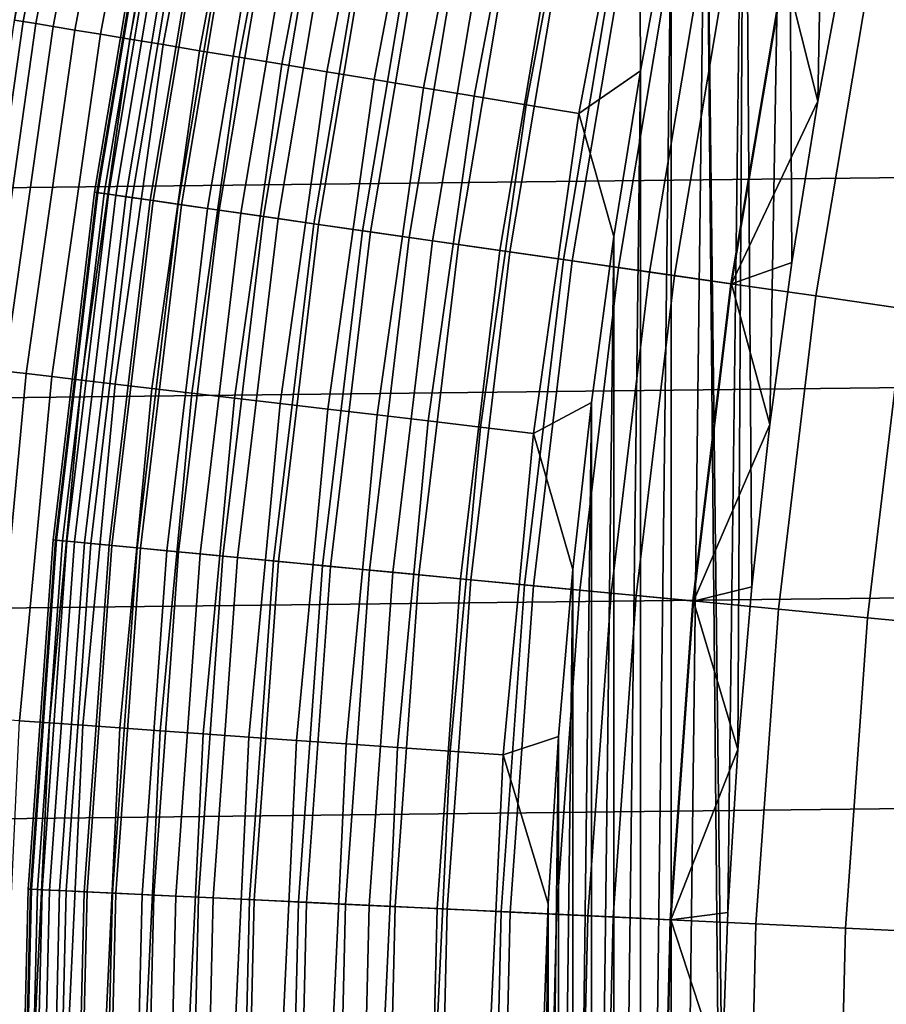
# Model space of a CAD drawing. Header units: metres. Extents: x -109 to 109, y -342 to 66.
# Tile 216 of 512: x -21 to -18.52, y 0.67 to 3.48. Entities that reach past the tile are written whole.
import ezdxf

# ---------------------------------------------------------------- set-up
doc = ezdxf.new("R2010")
doc.units = ezdxf.units.M
doc.layers.add('solid_K_24_62_16_000B91', color=7, linetype='CONTINUOUS')

msp = doc.modelspace()

# ---------------------------------------------------------------- linework, layer by layer
at = {"layer": 'solid_K_24_62_16_000B91'}
for points in [[(-18.720276, 3.248261, -31), (-18.79435, 2.787904, -31), (-18.807566, 5.202889, -31), (-18.674273, 5.662692, -31)], [(-18.634918, 3.70673, -31), (-18.720276, 3.248261, -31), (-18.674273, 5.662692, -31)], [(-18.857113, 2.325778, -31), (-18.908506, 1.86235, -31), (-18.929562, 4.739856, -31), (-18.807566, 5.202889, -31)], [(-18.79435, 2.787904, -31), (-18.857113, 2.325778, -31), (-18.807566, 5.202889, -31)], [(-18.977112, 0.9323, -31), (-18.994278, 0.466271, -31), (-19.040136, 4.274076, -31), (-18.929562, 4.739856, -31)], [(-18.948521, 1.397702, -31), (-18.977112, 0.9323, -31), (-18.929562, 4.739856, -31)], [(-18.908506, 1.86235, -31), (-18.948521, 1.397702, -31), (-18.929562, 4.739856, -31)], [(-21.015045, 3.480143, -29.41346), (-20.927711, 4.03348, -29.262819), (-20.828825, 4.461341, -29.41346)], [(-21.015045, 3.480143, -29.41346), (-20.828825, 4.461341, -29.41346), (-20.804649, 4.456162, -29.565153), (-20.990652, 3.476104, -29.565153)], [(-20.990652, 3.476104, -29.565153), (-20.804649, 4.456162, -29.565153), (-20.767906, 4.448292, -29.714186), (-20.953581, 3.469965, -29.714186)], [(-20.953581, 3.469965, -29.714186), (-20.767906, 4.448292, -29.714186), (-20.718864, 4.437788, -29.859468), (-20.904102, 3.461771, -29.859468)], [(-20.904102, 3.461771, -29.859468), (-20.718864, 4.437788, -29.859468), (-20.657885, 4.424727, -29.999943), (-20.842577, 3.451582, -29.999943)], [(-20.842577, 3.451582, -29.999943), (-20.657885, 4.424727, -29.999943), (-20.585407, 4.409203, -30.134586), (-20.769451, 3.439472, -30.134586)], [(-20.769451, 3.439472, -30.134586), (-20.585407, 4.409203, -30.134586), (-20.501965, 4.39133, -30.262415), (-20.685263, 3.42553, -30.262415)], [(-20.685263, 3.42553, -30.262415), (-20.501965, 4.39133, -30.262415), (-20.408161, 4.371239, -30.382496), (-20.59062, 3.409857, -30.382496)], [(-20.59062, 3.409857, -30.382496), (-20.408161, 4.371239, -30.382496), (-20.304684, 4.349075, -30.493958), (-20.486217, 3.392568, -30.493958)], [(-20.486217, 3.392568, -30.493958), (-20.304684, 4.349075, -30.493958), (-20.192286, 4.325, -30.595985), (-20.372816, 3.373788, -30.595985)], [(-20.372816, 3.373788, -30.595985), (-20.192286, 4.325, -30.595985), (-20.071787, 4.29919, -30.687834), (-20.25124, 3.353655, -30.687834)], [(-20.25124, 3.353655, -30.687834), (-20.071787, 4.29919, -30.687834), (-19.944065, 4.271833, -30.768835), (-20.122375, 3.332315, -30.768835)], [(-19.139215, -3.805909, -31), (-19.139277, 3.805608, -31), (-19.040136, 4.274076, -31)], [(-18.999998, 0, -31), (-19.04007, -4.274376, -31), (-19.139215, -3.805909, -31), (-19.040136, 4.274076, -31)], [(-18.994278, 0.466271, -31), (-18.999998, 0, -31), (-19.040136, 4.274076, -31)], [(-20.122375, 3.332315, -30.768835), (-19.944065, 4.271833, -30.768835), (-19.810053, 4.243129, -30.8384), (-19.987165, 3.309924, -30.8384)], [(-19.987165, 3.309924, -30.8384), (-19.810053, 4.243129, -30.8384), (-19.670727, 4.213287, -30.896017), (-19.846592, 3.286644, -30.896017)], [(-19.846592, 3.286644, -30.896017), (-19.670727, 4.213287, -30.896017), (-19.527102, 4.182524, -30.941269), (-19.701683, 3.262647, -30.941269)], [(-19.701683, 3.262647, -30.941269), (-19.527102, 4.182524, -30.941269), (-19.380224, 4.151064, -30.973827), (-19.553493, 3.238106, -30.973827)], [(26.164757, 4.136904, 84.926178), (-26.253656, 3.539984, 84.926178), (-26.328917, 2.941396, 84.926178), (26.253654, 3.539989, 84.926178)], [(-19.553493, 3.238106, -30.973827), (-19.380224, 4.151064, -30.973827), (-19.231167, 4.119137, -30.993452), (-19.403103, 3.213202, -30.993452)], [(-19.403103, 3.213202, -30.993452), (-19.231167, 4.119137, -30.993452), (-19.22687, 3.334966, -31)], [(-19.231167, 4.119137, -30.993452), (-19.139277, 3.805608, -31), (-19.22687, 3.334966, -31)], [(-21.015045, 3.480143, -29.41346), (-21.095928, 3.033133, -29.262819), (-21.003723, 3.676145, -28.972416), (-20.927711, 4.03348, -29.262819)], [(-20.786251, 2.988611, -33), (-20.620502, 3.974276, -33), (-20.620502, 3.974276, -63), (-20.786251, 2.988612, -63)], [(-20.610891, 3.972424, -63.279659), (-20.776562, 2.987219, -63.279659), (-20.786251, 2.988612, -63), (-20.620502, 3.974276, -63)], [(-20.77949, 2.987639, -32.834843), (-20.613794, 3.972983, -32.834843), (-20.620502, 3.974276, -33), (-20.786251, 2.988611, -33)], [(-20.759224, 2.984726, -32.670647), (-20.593691, 3.969109, -32.670647), (-20.613794, 3.972983, -32.834843), (-20.77949, 2.987639, -32.834843)], [(-20.776562, 2.987219, -63.279659), (-20.610891, 3.972424, -63.279659), (-20.58128, 3.966716, -63.563889), (-20.746712, 2.982927, -63.563889)], [(-20.725594, 2.97989, -32.508709), (-20.560329, 3.962679, -32.508709), (-20.593691, 3.969109, -32.670647), (-20.759224, 2.984726, -32.670647)], [(-20.746712, 2.982927, -63.563889), (-20.58128, 3.966716, -63.563889), (-20.531813, 3.957182, -63.845238), (-20.696846, 2.975757, -63.845238)], [(-20.678829, 2.973167, -32.350132), (-20.513937, 3.953737, -32.350132), (-20.560329, 3.962679, -32.508709), (-20.725594, 2.97989, -32.508709)], [(-20.696846, 2.975757, -63.845238), (-20.531813, 3.957182, -63.845238), (-20.462744, 3.943871, -64.122269), (-20.627222, 2.965747, -64.122269)], [(-20.619249, 2.9646, -32.196003), (-20.454832, 3.942346, -32.196003), (-20.513937, 3.953737, -32.350132), (-20.678829, 2.973167, -32.350132)], [(-20.627222, 2.965747, -64.122269), (-20.462744, 3.943871, -64.122269), (-20.374424, 3.926848, -64.393578), (-20.538195, 2.952947, -64.393578)], [(-20.547262, 2.95425, -32.047379), (-20.383419, 3.928582, -32.047379), (-20.454832, 3.942346, -32.196003), (-20.619249, 2.9646, -32.196003)], [(-20.46336, 2.942187, -31.905273), (-20.300188, 3.91254, -31.905273), (-20.383419, 3.928582, -32.047379), (-20.547262, 2.95425, -32.047379)], [(-20.538195, 2.952947, -64.393578), (-20.374424, 3.926848, -64.393578), (-20.267309, 3.906204, -64.657761), (-20.430218, 2.937422, -64.657761)], [(-20.36812, 2.928493, -31.770662), (-20.205706, 3.894331, -31.770662), (-20.300188, 3.91254, -31.905273), (-20.46336, 2.942187, -31.905273)], [(-20.430218, 2.937422, -64.657761), (-20.267309, 3.906204, -64.657761), (-20.141941, 3.882041, -64.913483), (-20.303841, 2.919252, -64.913483)], [(-20.262192, 2.913263, -31.644464), (-20.100622, 3.874077, -31.644464), (-20.205706, 3.894331, -31.770662), (-20.36812, 2.928493, -31.770662)], [(-20.303841, 2.919252, -64.913483), (-20.141941, 3.882041, -64.913483), (-19.99896, 3.854484, -65.159439), (-20.159714, 2.898529, -65.159439)], [(-20.146299, 2.8966, -31.527544), (-19.985655, 3.851919, -31.527544), (-20.100622, 3.874077, -31.644464), (-20.262192, 2.913263, -31.644464)], [(-20.159714, 2.898529, -65.159439), (-19.99896, 3.854484, -65.159439), (-19.839102, 3.823673, -65.394363), (-19.998568, 2.87536, -65.394363)], [(-20.021236, 2.878619, -31.420704), (-19.861589, 3.828008, -31.420704), (-19.985655, 3.851919, -31.527544), (-20.146299, 2.8966, -31.527544)], [(-19.887861, 2.859443, -31.324673), (-19.729279, 3.802507, -31.324673), (-19.861589, 3.828008, -31.420704), (-20.021236, 2.878619, -31.420704)], [(-19.998568, 2.87536, -65.394363), (-19.839102, 3.823673, -65.394363), (-19.663176, 3.789767, -65.617065), (-19.821228, 2.849862, -65.617065)], [(-19.747086, 2.839202, -31.240108), (-19.589624, 3.775591, -31.240108), (-19.729279, 3.802507, -31.324673), (-19.887861, 2.859443, -31.324673)], [(-19.226818, -3.335268, -31), (-19.22687, 3.334966, -31), (-19.139277, 3.805608, -31)], [(-19.139215, -3.805909, -31), (-19.226818, -3.335268, -31), (-19.139277, 3.805608, -31)], [(-19.821228, 2.849862, -65.617065), (-19.663176, 3.789767, -65.617065), (-19.472084, 3.752937, -65.826408), (-19.628601, 2.822167, -65.826408)], [(-19.599873, 2.818036, -31.167591), (-19.443584, 3.747444, -31.167591), (-19.589624, 3.775591, -31.240108), (-19.747086, 2.839202, -31.240108)], [(-19.628601, 2.822167, -65.826408), (-19.472084, 3.752937, -65.826408), (-19.266802, 3.713372, -66.021317), (-19.421667, 2.792414, -66.021317)], [(-19.447229, 2.796089, -31.107615), (-19.292158, 3.718259, -31.107615), (-19.443584, 3.747444, -31.167591), (-19.599873, 2.818036, -31.167591)], [(-19.290201, 2.773512, -31.060593), (-19.136383, 3.688236, -31.060593), (-19.292158, 3.718259, -31.107615), (-19.447229, 2.796089, -31.107615)], [(-19.421667, 2.792414, -66.021317), (-19.266802, 3.713372, -66.021317), (-19.048376, 3.671273, -66.200798), (-19.201487, 2.760757, -66.200798)], [(-19.129862, 2.750459, -31.026844), (-18.977324, 3.657579, -31.026844), (-19.136383, 3.688236, -31.060593), (-19.290201, 2.773512, -31.060593)], [(-18.816069, 3.6265, -31.006601), (-18.720276, 3.248261, -31), (-18.634918, 3.70673, -31)], [(-19.201487, 2.760757, -66.200798), (-19.048376, 3.671273, -66.200798), (-18.817923, 3.626857, -66.36393), (-18.969181, 2.727356, -66.36393)], [(-18.977324, 3.657579, -31.026844), (-19.129862, 2.750459, -31.026844), (-18.967312, 2.727088, -31.006601), (-18.816069, 3.6265, -31.006601)], [(-18.969181, 2.727356, -66.36393), (-18.817923, 3.626857, -66.36393), (-18.576618, 3.58035, -66.509895), (-18.725937, 2.692383, -66.509895)], [(-18.816069, 3.6265, -31.006601), (-18.967312, 2.727088, -31.006601), (-18.720276, 3.248261, -31)], [(-18.725937, 2.692383, -66.509895), (-18.576618, 3.58035, -66.509895), (-18.325695, 3.531988, -66.637932), (-18.472998, 2.656016, -66.637932)], [(26.253654, 3.539989, 84.926178), (-26.328917, 2.941396, 84.926178), (-26.390532, 2.341233, 84.926178), (26.328917, 2.9414, 84.926178)], [(-21.155069, 2.491295, -29.41346), (-21.015045, 3.480143, -29.41346), (-20.990652, 3.476104, -29.565153), (-21.130514, 2.488404, -29.565153)], [(-21.130514, 2.488404, -29.565153), (-20.990652, 3.476104, -29.565153), (-20.953581, 3.469965, -29.714186), (-21.093195, 2.484009, -29.714186)], [(-21.093195, 2.484009, -29.714186), (-20.953581, 3.469965, -29.714186), (-20.904102, 3.461771, -29.859468), (-21.043386, 2.478143, -29.859468)], [(-21.043386, 2.478143, -29.859468), (-20.904102, 3.461771, -29.859468), (-20.842577, 3.451582, -29.999943), (-20.981451, 2.470849, -29.999943)], [(-20.981451, 2.470849, -29.999943), (-20.842577, 3.451582, -29.999943), (-20.769451, 3.439472, -30.134586), (-20.907839, 2.462181, -30.134586)], [(-20.907839, 2.462181, -30.134586), (-20.769451, 3.439472, -30.134586), (-20.685263, 3.42553, -30.262415), (-20.82309, 2.4522, -30.262415)], [(-20.82309, 2.4522, -30.262415), (-20.685263, 3.42553, -30.262415), (-20.59062, 3.409857, -30.382496), (-20.727818, 2.440981, -30.382496)], [(-20.727818, 2.440981, -30.382496), (-20.59062, 3.409857, -30.382496), (-20.486217, 3.392568, -30.493958), (-20.622719, 2.428604, -30.493958)], [(-20.622719, 2.428604, -30.493958), (-20.486217, 3.392568, -30.493958), (-20.372816, 3.373788, -30.595985), (-20.50856, 2.41516, -30.595985)], [(-20.50856, 2.41516, -30.595985), (-20.372816, 3.373788, -30.595985), (-20.25124, 3.353655, -30.687834), (-20.386175, 2.400748, -30.687834)], [(-20.386175, 2.400748, -30.687834), (-20.25124, 3.353655, -30.687834), (-20.122375, 3.332315, -30.768835), (-20.256453, 2.385471, -30.768835)], [(-20.256453, 2.385471, -30.768835), (-20.122375, 3.332315, -30.768835), (-19.987165, 3.309924, -30.8384), (-20.12034, 2.369442, -30.8384)], [(-19.403103, 3.213202, -30.993452), (-19.22687, 3.334966, -31), (-19.30291, 2.862201, -31)], [(-19.302866, -2.862504, -31), (-19.30291, 2.862201, -31), (-19.22687, 3.334966, -31)], [(-19.226818, -3.335268, -31), (-19.302866, -2.862504, -31), (-19.22687, 3.334966, -31)], [(-20.12034, 2.369442, -30.8384), (-19.987165, 3.309924, -30.8384), (-19.846592, 3.286644, -30.896017), (-19.978832, 2.352777, -30.896017)], [(-19.978832, 2.352777, -30.896017), (-19.846592, 3.286644, -30.896017), (-19.701683, 3.262647, -30.941269), (-19.832956, 2.335599, -30.941269)], [(-19.832956, 2.335599, -30.941269), (-19.701683, 3.262647, -30.941269), (-19.553493, 3.238106, -30.973827), (-19.683779, 2.318031, -30.973827)], [(-19.683779, 2.318031, -30.973827), (-19.553493, 3.238106, -30.973827), (-19.403103, 3.213202, -30.993452), (-19.532387, 2.300203, -30.993452)], [(-18.967312, 2.727088, -31.006601), (-18.79435, 2.787904, -31), (-18.720276, 3.248261, -31)], [(-19.532387, 2.300203, -30.993452), (-19.403103, 3.213202, -30.993452), (-19.30291, 2.862201, -31), (-19.367313, 2.387825, -31)], [(-20.904911, 1.996177, -33), (-20.786251, 2.988611, -33), (-20.786251, 2.988612, -63), (-20.904911, 1.996177, -63)], [(-20.776562, 2.987219, -63.279659), (-20.895166, 1.995247, -63.279659), (-20.904911, 1.996177, -63), (-20.786251, 2.988612, -63)], [(-20.898109, 1.995528, -32.834843), (-20.77949, 2.987639, -32.834843), (-20.786251, 2.988611, -33), (-20.904911, 1.996177, -33)], [(-20.877729, 1.993581, -32.670647), (-20.759224, 2.984726, -32.670647), (-20.77949, 2.987639, -32.834843), (-20.898109, 1.995528, -32.834843)], [(-20.895166, 1.995247, -63.279659), (-20.776562, 2.987219, -63.279659), (-20.746712, 2.982927, -63.563889), (-20.865145, 1.99238, -63.563889)], [(-20.843906, 1.990352, -32.508709), (-20.725594, 2.97989, -32.508709), (-20.759224, 2.984726, -32.670647), (-20.877729, 1.993581, -32.670647)], [(-20.865145, 1.99238, -63.563889), (-20.746712, 2.982927, -63.563889), (-20.696846, 2.975757, -63.845238), (-20.814997, 1.987591, -63.845238)], [(-20.796875, 1.985861, -32.350132), (-20.678829, 2.973167, -32.350132), (-20.725594, 2.97989, -32.508709), (-20.843906, 1.990352, -32.508709)], [(-20.814997, 1.987591, -63.845238), (-20.696846, 2.975757, -63.845238), (-20.627222, 2.965747, -64.122269), (-20.744974, 1.980905, -64.122269)], [(-20.736956, 1.980139, -32.196003), (-20.619249, 2.9646, -32.196003), (-20.678829, 2.973167, -32.350132), (-20.796875, 1.985861, -32.350132)], [(-20.744974, 1.980905, -64.122269), (-20.627222, 2.965747, -64.122269), (-20.538195, 2.952947, -64.393578), (-20.655439, 1.972355, -64.393578)], [(-20.664558, 1.973226, -32.047379), (-20.547262, 2.95425, -32.047379), (-20.619249, 2.9646, -32.196003), (-20.736956, 1.980139, -32.196003)], [(-20.580177, 1.965169, -31.905273), (-20.46336, 2.942187, -31.905273), (-20.547262, 2.95425, -32.047379), (-20.664558, 1.973226, -32.047379)], [(-20.655439, 1.972355, -64.393578), (-20.538195, 2.952947, -64.393578), (-20.430218, 2.937422, -64.657761), (-20.546844, 1.961986, -64.657761)], [(26.328917, 2.9414, 84.926178), (-26.390532, 2.341233, 84.926178), (-26.438444, 1.740214, 84.926178), (26.390532, 2.341235, 84.926178)], [(-20.484392, 1.956022, -31.770662), (-20.36812, 2.928493, -31.770662), (-20.46336, 2.942187, -31.905273), (-20.580177, 1.965169, -31.905273)], [(-20.546844, 1.961986, -64.657761), (-20.430218, 2.937422, -64.657761), (-20.303841, 2.919252, -64.913483), (-20.419748, 1.949849, -64.913483)], [(-20.377859, 1.94585, -31.644464), (-20.262192, 2.913263, -31.644464), (-20.36812, 2.928493, -31.770662), (-20.484392, 1.956022, -31.770662)], [(-20.419748, 1.949849, -64.913483), (-20.303841, 2.919252, -64.913483), (-20.159714, 2.898529, -65.159439), (-20.274797, 1.936008, -65.159439)], [(-20.261307, 1.93472, -31.527544), (-20.146299, 2.8966, -31.527544), (-20.262192, 2.913263, -31.644464), (-20.377859, 1.94585, -31.644464)], [(-20.274797, 1.936008, -65.159439), (-20.159714, 2.898529, -65.159439), (-19.998568, 2.87536, -65.394363), (-20.112732, 1.920533, -65.394363)], [(-20.13553, 1.92271, -31.420704), (-20.021236, 2.878619, -31.420704), (-20.146299, 2.8966, -31.527544), (-20.261307, 1.93472, -31.527544)], [(-20.001394, 1.909901, -31.324673), (-19.887861, 2.859443, -31.324673), (-20.021236, 2.878619, -31.420704), (-20.13553, 1.92271, -31.420704)], [(-20.112732, 1.920533, -65.394363), (-19.998568, 2.87536, -65.394363), (-19.821228, 2.849862, -65.617065), (-19.93438, 1.903502, -65.617065)], [(-19.859814, 1.896382, -31.240108), (-19.747086, 2.839202, -31.240108), (-19.887861, 2.859443, -31.324673), (-20.001394, 1.909901, -31.324673)], [(-19.93438, 1.903502, -65.617065), (-19.821228, 2.849862, -65.617065), (-19.628601, 2.822167, -65.826408), (-19.740652, 1.885004, -65.826408)], [(-19.71176, 1.882245, -31.167591), (-19.599873, 2.818036, -31.167591), (-19.747086, 2.839202, -31.240108), (-19.859814, 1.896382, -31.240108)], [(-19.367275, -2.388129, -31), (-19.367313, 2.387825, -31), (-19.30291, 2.862201, -31)], [(-19.302866, -2.862504, -31), (-19.367275, -2.388129, -31), (-19.30291, 2.862201, -31)], [(-19.740652, 1.885004, -65.826408), (-19.628601, 2.822167, -65.826408), (-19.421667, 2.792414, -66.021317), (-19.532537, 1.865131, -66.021317)], [(-19.558245, 1.867586, -31.107615), (-19.447229, 2.796089, -31.107615), (-19.599873, 2.818036, -31.167591), (-19.71176, 1.882245, -31.167591)], [(-19.40032, 1.852506, -31.060593), (-19.290201, 2.773512, -31.060593), (-19.447229, 2.796089, -31.107615), (-19.558245, 1.867586, -31.107615)], [(-19.532537, 1.865131, -66.021317), (-19.421667, 2.792414, -66.021317), (-19.201487, 2.760757, -66.200798), (-19.3111, 1.843986, -66.200798)], [(-18.967312, 2.727088, -31.006601), (-18.857113, 2.325778, -31), (-18.79435, 2.787904, -31)], [(-19.239067, 1.837108, -31.026844), (-19.129862, 2.750459, -31.026844), (-19.290201, 2.773512, -31.060593), (-19.40032, 1.852506, -31.060593)], [(-19.3111, 1.843986, -66.200798), (-19.201487, 2.760757, -66.200798), (-18.969181, 2.727356, -66.36393), (-19.077467, 1.821677, -66.36393)], [(-19.129862, 2.750459, -31.026844), (-19.239067, 1.837108, -31.026844), (-19.075588, 1.821498, -31.006601), (-18.967312, 2.727088, -31.006601)], [(-19.077467, 1.821677, -66.36393), (-18.969181, 2.727356, -66.36393), (-18.725937, 2.692383, -66.509895), (-18.832836, 1.798318, -66.509895)], [(-18.967312, 2.727088, -31.006601), (-19.075588, 1.821498, -31.006601), (-18.857113, 2.325778, -31)], [(-18.832836, 1.798318, -66.509895), (-18.725937, 2.692383, -66.509895), (-18.472998, 2.656016, -66.637932), (-18.578451, 1.774027, -66.637932)], [(-18.578451, 1.774027, -66.637932), (-18.472998, 2.656016, -66.637932), (-18.211653, 2.61844, -66.747398), (-18.315615, 1.748929, -66.747398)], [(-21.136414, 1.489068, -29.859468), (-21.043386, 2.478143, -29.859468), (-20.981451, 2.470849, -29.999943), (-21.074205, 1.484686, -29.999943)], [(-21.074205, 1.484686, -29.999943), (-20.981451, 2.470849, -29.999943), (-20.907839, 2.462181, -30.134586), (-21.000267, 1.479477, -30.134586)], [(-21.000267, 1.479477, -30.134586), (-20.907839, 2.462181, -30.134586), (-20.82309, 2.4522, -30.262415), (-20.915142, 1.47348, -30.262415)], [(-20.915142, 1.47348, -30.262415), (-20.82309, 2.4522, -30.262415), (-20.727818, 2.440981, -30.382496), (-20.81945, 1.466738, -30.382496)], [(-20.81945, 1.466738, -30.382496), (-20.727818, 2.440981, -30.382496), (-20.622719, 2.428604, -30.493958), (-20.713886, 1.459301, -30.493958)], [(-20.713886, 1.459301, -30.493958), (-20.622719, 2.428604, -30.493958), (-20.50856, 2.41516, -30.595985), (-20.599224, 1.451223, -30.595985)], [(-20.599224, 1.451223, -30.595985), (-20.50856, 2.41516, -30.595985), (-20.386175, 2.400748, -30.687834), (-20.476295, 1.442563, -30.687834)], [(-20.476295, 1.442563, -30.687834), (-20.386175, 2.400748, -30.687834), (-20.256453, 2.385471, -30.768835), (-20.346001, 1.433383, -30.768835)], [(-20.346001, 1.433383, -30.768835), (-20.256453, 2.385471, -30.768835), (-20.12034, 2.369442, -30.8384), (-20.209288, 1.423752, -30.8384)], [(-20.209288, 1.423752, -30.8384), (-20.12034, 2.369442, -30.8384), (-19.978832, 2.352777, -30.896017), (-20.067152, 1.413738, -30.896017)], [(-19.532387, 2.300203, -30.993452), (-19.367313, 2.387825, -31), (-19.420071, 1.911912, -31)], [(-19.42004, -1.912216, -31), (-19.420071, 1.911912, -31), (-19.367313, 2.387825, -31)], [(-19.367275, -2.388129, -31), (-19.42004, -1.912216, -31), (-19.367313, 2.387825, -31)], [(26.390532, 2.341235, 84.926178), (-26.438444, 1.740214, 84.926178), (-26.472658, 1.138486, 84.926178), (26.438444, 1.740213, 84.926178)], [(-20.067152, 1.413738, -30.896017), (-19.978832, 2.352777, -30.896017), (-19.832956, 2.335599, -30.941269), (-19.920633, 1.403416, -30.941269)], [(-19.920633, 1.403416, -30.941269), (-19.832956, 2.335599, -30.941269), (-19.683779, 2.318031, -30.973827), (-19.770796, 1.39286, -30.973827)], [(-19.770796, 1.39286, -30.973827), (-19.683779, 2.318031, -30.973827), (-19.532387, 2.300203, -30.993452), (-19.618734, 1.382147, -30.993452)], [(-19.075588, 1.821498, -31.006601), (-18.908506, 1.86235, -31), (-18.857113, 2.325778, -31)], [(-19.618734, 1.382147, -30.993452), (-19.532387, 2.300203, -30.993452), (-19.420071, 1.911912, -31), (-19.461126, 1.434938, -31)], [(-20.976213, 0.99922, -33), (-20.904911, 1.996177, -33), (-20.904911, 1.996177, -63), (-20.976213, 0.99922, -63)], [(-20.895166, 1.995247, -63.279659), (-20.966436, 0.998755, -63.279659), (-20.976213, 0.99922, -63), (-20.904911, 1.996177, -63)], [(-20.969391, 0.998895, -32.834843), (-20.898109, 1.995528, -32.834843), (-20.904911, 1.996177, -33), (-20.976213, 0.99922, -33)], [(-20.94894, 0.997921, -32.670647), (-20.877729, 1.993581, -32.670647), (-20.898109, 1.995528, -32.834843), (-20.969391, 0.998895, -32.834843)], [(-20.966436, 0.998755, -63.279659), (-20.895166, 1.995247, -63.279659), (-20.865145, 1.99238, -63.563889), (-20.936314, 0.99732, -63.563889)], [(-20.915003, 0.996304, -32.508709), (-20.843906, 1.990352, -32.508709), (-20.877729, 1.993581, -32.670647), (-20.94894, 0.997921, -32.670647)], [(-20.936314, 0.99732, -63.563889), (-20.865145, 1.99238, -63.563889), (-20.814997, 1.987591, -63.845238), (-20.885994, 0.994923, -63.845238)], [(-20.867811, 0.994056, -32.350132), (-20.796875, 1.985861, -32.350132), (-20.843906, 1.990352, -32.508709), (-20.915003, 0.996304, -32.508709)], [(-20.885994, 0.994923, -63.845238), (-20.814997, 1.987591, -63.845238), (-20.744974, 1.980905, -64.122269), (-20.815733, 0.991576, -64.122269)], [(-20.807686, 0.991192, -32.196003), (-20.736956, 1.980139, -32.196003), (-20.796875, 1.985861, -32.350132), (-20.867811, 0.994056, -32.350132)], [(-20.815733, 0.991576, -64.122269), (-20.744974, 1.980905, -64.122269), (-20.655439, 1.972355, -64.393578), (-20.725891, 0.987296, -64.393578)], [(-20.735041, 0.987732, -32.047379), (-20.664558, 1.973226, -32.047379), (-20.736956, 1.980139, -32.196003), (-20.807686, 0.991192, -32.196003)], [(-20.650373, 0.983699, -31.905273), (-20.580177, 1.965169, -31.905273), (-20.664558, 1.973226, -32.047379), (-20.735041, 0.987732, -32.047379)], [(-20.725891, 0.987296, -64.393578), (-20.655439, 1.972355, -64.393578), (-20.546844, 1.961986, -64.657761), (-20.616926, 0.982105, -64.657761)], [(-20.554262, 0.97912, -31.770662), (-20.484392, 1.956022, -31.770662), (-20.580177, 1.965169, -31.905273), (-20.650373, 0.983699, -31.905273)], [(-20.616926, 0.982105, -64.657761), (-20.546844, 1.961986, -64.657761), (-20.419748, 1.949849, -64.913483), (-20.489397, 0.97603, -64.913483)], [(-20.447365, 0.974028, -31.644464), (-20.377859, 1.94585, -31.644464), (-20.484392, 1.956022, -31.770662), (-20.554262, 0.97912, -31.770662)], [(-20.489397, 0.97603, -64.913483), (-20.419748, 1.949849, -64.913483), (-20.274797, 1.936008, -65.159439), (-20.34395, 0.969102, -65.159439)], [(-20.330414, 0.968457, -31.527544), (-20.261307, 1.93472, -31.527544), (-20.377859, 1.94585, -31.644464), (-20.447365, 0.974028, -31.644464)], [(-20.34395, 0.969102, -65.159439), (-20.274797, 1.936008, -65.159439), (-20.112732, 1.920533, -65.394363), (-20.181334, 0.961355, -65.394363)], [(-20.20421, 0.962445, -31.420704), (-20.13553, 1.92271, -31.420704), (-20.261307, 1.93472, -31.527544), (-20.330414, 0.968457, -31.527544)], [(-20.069616, 0.956034, -31.324673), (-20.001394, 1.909901, -31.324673), (-20.13553, 1.92271, -31.420704), (-20.20421, 0.962445, -31.420704)], [(-20.181334, 0.961355, -65.394363), (-20.112732, 1.920533, -65.394363), (-19.93438, 1.903502, -65.617065), (-20.002373, 0.95283, -65.617065)], [(-19.461103, -1.435242, -31), (-19.461126, 1.434938, -31), (-19.420071, 1.911912, -31)], [(-19.42004, -1.912216, -31), (-19.461103, -1.435242, -31), (-19.420071, 1.911912, -31)], [(-19.927553, 0.949266, -31.240108), (-19.859814, 1.896382, -31.240108), (-20.001394, 1.909901, -31.324673), (-20.069616, 0.956034, -31.324673)], [(-20.002373, 0.95283, -65.617065), (-19.93438, 1.903502, -65.617065), (-19.740652, 1.885004, -65.826408), (-19.807985, 0.943571, -65.826408)], [(-19.778994, 0.94219, -31.167591), (-19.71176, 1.882245, -31.167591), (-19.859814, 1.896382, -31.240108), (-19.927553, 0.949266, -31.240108)], [(-19.807985, 0.943571, -65.826408), (-19.740652, 1.885004, -65.826408), (-19.532537, 1.865131, -66.021317), (-19.599161, 0.933623, -66.021317)], [(-19.624956, 0.934852, -31.107615), (-19.558245, 1.867586, -31.107615), (-19.71176, 1.882245, -31.167591), (-19.778994, 0.94219, -31.167591)], [(-19.466492, 0.927303, -31.060593), (-19.40032, 1.852506, -31.060593), (-19.558245, 1.867586, -31.107615), (-19.624956, 0.934852, -31.107615)], [(-19.599161, 0.933623, -66.021317), (-19.532537, 1.865131, -66.021317), (-19.3111, 1.843986, -66.200798), (-19.376966, 0.923039, -66.200798)], [(-19.075588, 1.821498, -31.006601), (-18.948521, 1.397702, -31), (-18.908506, 1.86235, -31)], [(-19.304689, 0.919596, -31.026844), (-19.239067, 1.837108, -31.026844), (-19.40032, 1.852506, -31.060593), (-19.466492, 0.927303, -31.060593)], [(-19.376966, 0.923039, -66.200798), (-19.3111, 1.843986, -66.200798), (-19.077467, 1.821677, -66.36393), (-19.142538, 0.911871, -66.36393)], [(-19.239067, 1.837108, -31.026844), (-19.304689, 0.919596, -31.026844), (-19.140654, 0.911782, -31.006601), (-19.075588, 1.821498, -31.006601)], [(-19.142538, 0.911871, -66.36393), (-19.077467, 1.821677, -66.36393), (-18.832836, 1.798318, -66.509895), (-18.897072, 0.900178, -66.509895)], [(-19.075588, 1.821498, -31.006601), (-19.140654, 0.911782, -31.006601), (-18.948521, 1.397702, -31)], [(-18.897072, 0.900178, -66.509895), (-18.832836, 1.798318, -66.509895), (-18.578451, 1.774027, -66.637932), (-18.641821, 0.888019, -66.637932)], [(-18.641821, 0.888019, -66.637932), (-18.578451, 1.774027, -66.637932), (-18.315615, 1.748929, -66.747398), (-18.378088, 0.875456, -66.747398)], [(26.438444, 1.740213, 84.926178), (-26.472658, 1.138486, 84.926178), (-26.493177, 0.536825, 84.926178), (26.472658, 1.138484, 84.926178)], [(-21.046532, 0.493521, -30.134586), (-21.000267, 1.479477, -30.134586), (-20.915142, 1.47348, -30.262415), (-20.96122, 0.49152, -30.262415)], [(-20.96122, 0.49152, -30.262415), (-20.915142, 1.47348, -30.262415), (-20.81945, 1.466738, -30.382496), (-20.865316, 0.489271, -30.382496)], [(-20.865316, 0.489271, -30.382496), (-20.81945, 1.466738, -30.382496), (-20.713886, 1.459301, -30.493958), (-20.759521, 0.48679, -30.493958)], [(-20.759521, 0.48679, -30.493958), (-20.713886, 1.459301, -30.493958), (-20.599224, 1.451223, -30.595985), (-20.644606, 0.484096, -30.595985)], [(-20.644606, 0.484096, -30.595985), (-20.599224, 1.451223, -30.595985), (-20.476295, 1.442563, -30.687834), (-20.521406, 0.481207, -30.687834)], [(-20.521406, 0.481207, -30.687834), (-20.476295, 1.442563, -30.687834), (-20.346001, 1.433383, -30.768835), (-20.390823, 0.478145, -30.768835)], [(-19.618734, 1.382147, -30.993452), (-19.461126, 1.434938, -31), (-19.490477, 0.95703, -31)], [(-19.490461, -0.957334, -31), (-19.490477, 0.95703, -31), (-19.461126, 1.434938, -31)], [(-19.461103, -1.435242, -31), (-19.490461, -0.957334, -31), (-19.461126, 1.434938, -31)], [(-20.390823, 0.478145, -30.768835), (-20.346001, 1.433383, -30.768835), (-20.209288, 1.423752, -30.8384), (-20.253809, 0.474932, -30.8384)], [(-20.253809, 0.474932, -30.8384), (-20.209288, 1.423752, -30.8384), (-20.067152, 1.413738, -30.896017), (-20.111362, 0.471592, -30.896017)], [(-20.111362, 0.471592, -30.896017), (-20.067152, 1.413738, -30.896017), (-19.920633, 1.403416, -30.941269), (-19.96452, 0.468148, -30.941269)], [(-19.96452, 0.468148, -30.941269), (-19.920633, 1.403416, -30.941269), (-19.770796, 1.39286, -30.973827), (-19.814352, 0.464627, -30.973827)], [(-19.814352, 0.464627, -30.973827), (-19.770796, 1.39286, -30.973827), (-19.618734, 1.382147, -30.993452), (-19.661957, 0.461054, -30.993452)], [(-19.661957, 0.461054, -30.993452), (-19.618734, 1.382147, -30.993452), (-19.490477, 0.95703, -31), (-19.508087, 0.478596, -31)], [(-19.140654, 0.911782, -31.006601), (-18.977112, 0.9323, -31), (-18.948521, 1.397702, -31)], [(26.472658, 1.138484, 84.926178), (-26.493177, 0.536825, 84.926178), (-26.5, -0.064932, 84.926178), (26.493177, 0.536824, 84.926178)], [(-21, 0, -33), (-20.976213, 0.99922, -33), (-20.976213, 0.99922, -63), (-21, 0, -63)], [(-20.966436, 0.998755, -63.279659), (-20.990211, 0, -63.279659), (-21, 0, -63), (-20.976213, 0.99922, -63)], [(-20.99317, 0, -32.834843), (-20.969391, 0.998895, -32.834843), (-20.976213, 0.99922, -33), (-21, 0, -33)], [(-20.972696, 0, -32.670647), (-20.94894, 0.997921, -32.670647), (-20.969391, 0.998895, -32.834843), (-20.99317, 0, -32.834843)], [(-20.990211, 0, -63.279659), (-20.966436, 0.998755, -63.279659), (-20.936314, 0.99732, -63.563889), (-20.960054, 0, -63.563889)], [(-20.938719, 0, -32.508709), (-20.915003, 0.996304, -32.508709), (-20.94894, 0.997921, -32.670647), (-20.972696, 0, -32.670647)], [(-20.960054, 0, -63.563889), (-20.936314, 0.99732, -63.563889), (-20.885994, 0.994923, -63.845238), (-20.909678, 0, -63.845238)], [(-20.891474, 0, -32.350132), (-20.867811, 0.994056, -32.350132), (-20.915003, 0.996304, -32.508709), (-20.938719, 0, -32.508709)], [(-20.909678, 0, -63.845238), (-20.885994, 0.994923, -63.845238), (-20.815733, 0.991576, -64.122269), (-20.839336, 0, -64.122269)], [(-20.831282, 0, -32.196003), (-20.807686, 0.991192, -32.196003), (-20.867811, 0.994056, -32.350132), (-20.891474, 0, -32.350132)], [(-20.839336, 0, -64.122269), (-20.815733, 0.991576, -64.122269), (-20.725891, 0.987296, -64.393578), (-20.749393, 0, -64.393578)], [(-20.758554, 0, -32.047379), (-20.735041, 0.987732, -32.047379), (-20.807686, 0.991192, -32.196003), (-20.831282, 0, -32.196003)], [(-20.67379, 0, -31.905273), (-20.650373, 0.983699, -31.905273), (-20.735041, 0.987732, -32.047379), (-20.758554, 0, -32.047379)], [(-20.749393, 0, -64.393578), (-20.725891, 0.987296, -64.393578), (-20.616926, 0.982105, -64.657761), (-20.640306, 0, -64.657761)], [(-20.57757, 0, -31.770662), (-20.554262, 0.97912, -31.770662), (-20.650373, 0.983699, -31.905273), (-20.67379, 0, -31.905273)], [(-20.640306, 0, -64.657761), (-20.616926, 0.982105, -64.657761), (-20.489397, 0.97603, -64.913483), (-20.51263, 0, -64.913483)], [(-20.470552, 0, -31.644464), (-20.447365, 0.974028, -31.644464), (-20.554262, 0.97912, -31.770662), (-20.57757, 0, -31.770662)], [(-20.51263, 0, -64.913483), (-20.489397, 0.97603, -64.913483), (-20.34395, 0.969102, -65.159439), (-20.36702, 0, -65.159439)], [(-20.353468, 0, -31.527544), (-20.330414, 0.968457, -31.527544), (-20.447365, 0.974028, -31.644464), (-20.470552, 0, -31.644464)], [(-20.36702, 0, -65.159439), (-20.34395, 0.969102, -65.159439), (-20.181334, 0.961355, -65.394363), (-20.204218, 0, -65.394363)], [(-20.227119, 0, -31.420704), (-20.20421, 0.962445, -31.420704), (-20.330414, 0.968457, -31.527544), (-20.353468, 0, -31.527544)], [(-20.092373, 0, -31.324673), (-20.069616, 0.956034, -31.324673), (-20.20421, 0.962445, -31.420704), (-20.227119, 0, -31.420704)], [(-20.204218, 0, -65.394363), (-20.181334, 0.961355, -65.394363), (-20.002373, 0.95283, -65.617065), (-20.025055, 0, -65.617065)], [(-19.95015, 0, -31.240108), (-19.927553, 0.949266, -31.240108), (-20.069616, 0.956034, -31.324673), (-20.092373, 0, -31.324673)], [(-19.50808, -0.478901, -31), (-19.508087, 0.478596, -31), (-19.490477, 0.95703, -31)], [(-19.490461, -0.957334, -31), (-19.50808, -0.478901, -31), (-19.490477, 0.95703, -31)], [(-20.025055, 0, -65.617065), (-20.002373, 0.95283, -65.617065), (-19.807985, 0.943571, -65.826408), (-19.830446, 0, -65.826408)], [(-19.801422, 0, -31.167591), (-19.778994, 0.94219, -31.167591), (-19.927553, 0.949266, -31.240108), (-19.95015, 0, -31.240108)], [(-19.830446, 0, -65.826408), (-19.807985, 0.943571, -65.826408), (-19.599161, 0.933623, -66.021317), (-19.621386, 0, -66.021317)], [(-19.647209, 0, -31.107615), (-19.624956, 0.934852, -31.107615), (-19.778994, 0.94219, -31.167591), (-19.801422, 0, -31.167591)], [(-19.488565, 0, -31.060593), (-19.466492, 0.927303, -31.060593), (-19.624956, 0.934852, -31.107615), (-19.647209, 0, -31.107615)], [(-19.621386, 0, -66.021317), (-19.599161, 0.933623, -66.021317), (-19.376966, 0.923039, -66.200798), (-19.398939, 0, -66.200798)], [(-19.140654, 0.911782, -31.006601), (-18.994278, 0.466271, -31), (-18.977112, 0.9323, -31)], [(-19.32658, 0, -31.026844), (-19.304689, 0.919596, -31.026844), (-19.466492, 0.927303, -31.060593), (-19.488565, 0, -31.060593)], [(-19.398939, 0, -66.200798), (-19.376966, 0.923039, -66.200798), (-19.142538, 0.911871, -66.36393), (-19.164246, 0, -66.36393)], [(-19.304689, 0.919596, -31.026844), (-19.32658, 0, -31.026844), (-19.162357, 0, -31.006601), (-19.140654, 0.911782, -31.006601)], [(-19.164246, 0, -66.36393), (-19.142538, 0.911871, -66.36393), (-18.897072, 0.900178, -66.509895), (-18.918499, 0, -66.509895)], [(-19.140654, 0.911782, -31.006601), (-19.162357, 0, -31.006601), (-18.994278, 0.466271, -31)], [(-18.918499, 0, -66.509895), (-18.897072, 0.900178, -66.509895), (-18.641821, 0.888019, -66.637932), (-18.662958, 0, -66.637932)], [(-18.662958, 0, -66.637932), (-18.641821, 0.888019, -66.637932), (-18.378088, 0.875456, -66.747398), (-18.398928, 0, -66.747398)]]:
    msp.add_3dface(points, dxfattribs=at)

doc.saveas('drawing.dxf')
